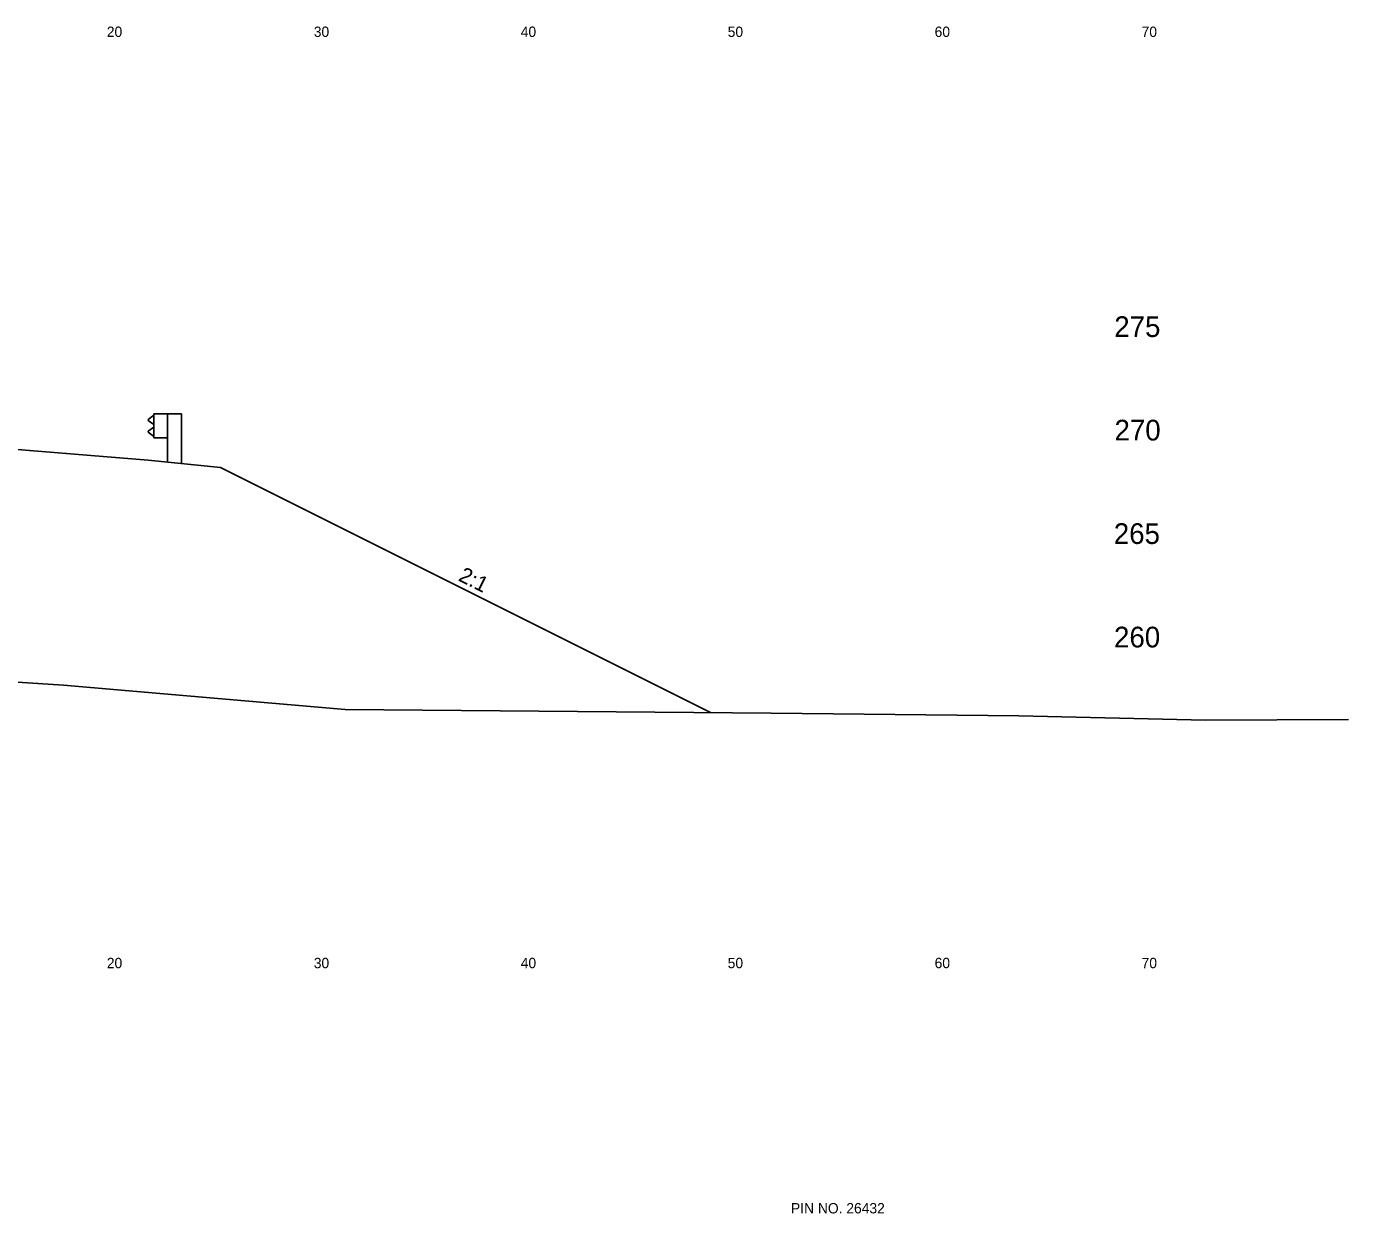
# Model space of a CAD drawing. Extents: x 1000 to 1162, y 999 to 8520.
# Drawn here: x 1096.1 to 1160, y 5012.6 to 5070 of the extents above; entities that cross this region are included whole.
import ezdxf

# ---------------------------------------------------------------- set-up
doc = ezdxf.new("R2010")
doc.units = 0
for name, color, linetype in [('Level 11', 7, 'Continuous'), ('Level 20', 7, 'Continuous'), ('Level 24', 7, 'Continuous'), ('Level 32', 7, 'Continuous'), ('Level 56', 7, 'Continuous'), ('Level 6', 7, 'Continuous'), ('Level 60', 7, 'Continuous'), ('Level 7', 7, 'Continuous')]:
    doc.layers.add(name, color=color, linetype=linetype)

msp = doc.modelspace()

# ---------------------------------------------------------------- linework, layer by layer
at = {"layer": 'Level 24'}
for p, q in [((1102.271, 5051.219), (1102, 5051.019)), ((1102, 5051.019), (1102, 5050.969)), ((1102, 5050.969), (1102.271, 5050.769)), ((1102.271, 5050.125), (1102.271, 5051.292)), ((1102.271, 5051.292), (1102.937, 5051.292)), ((1102.937, 5051.292), (1102.937, 5048.949)), ((1102.937, 5051.292), (1103.603, 5051.292)), ((1103.603, 5051.292), (1103.603, 5048.882)), ((1102, 5050.448), (1102.271, 5050.648)), ((1102, 5050.398), (1102, 5050.448)), ((1102.271, 5050.198), (1102, 5050.398)), ((1102.271, 5050.125), (1102.938, 5050.125))]:
    msp.add_line(p, q, dxfattribs=at)
at = {"layer": 'Level 6'}
for p, q in [((1094, 5049.709), (1102, 5049.042)), ((1102, 5049.042), (1105.5, 5048.692))]:
    msp.add_line(p, q, dxfattribs=at)
at = {"layer": 'Level 60'}
for p, q in [((1080, 5039.366), (1097.911, 5038.174)), ((1097.911, 5038.174), (1111.51, 5036.997)), ((1111.51, 5036.997), (1132.103, 5036.831)), ((1132.103, 5036.831), (1144.073, 5036.702)), ((1144.073, 5036.702), (1153.093, 5036.479)), ((1153.093, 5036.479), (1160, 5036.514))]:
    msp.add_line(p, q, dxfattribs=at)
at = {"layer": 'Level 7'}
msp.add_line((1105.5, 5048.692), (1129.174, 5036.855), dxfattribs=at)

# ---------------------------------------------------------------- texts
at = {"layer": 'Level 11'}
for s, p in [(' 275', (1148.307, 5055)), (' 270', (1148.319, 5050)), (' 265', (1148.284, 5045)), (' 260', (1148.295, 5040))]:
    msp.add_text(s, height=1, dxfattribs=at).set_placement(p)
at = {"layer": 'Level 20'}
msp.add_text('PIN NO. 26432', height=0.5, dxfattribs=at).set_placement((1133.058, 5012.65))
at = {"layer": 'Level 32'}
msp.add_text('2:1', height=0.75, rotation=333.43495, dxfattribs=at).set_placement((1116.942, 5043.251))
at = {"layer": 'Level 56'}
for s, p in [('20', (1100, 5069.5)), ('30', (1110, 5069.5)), ('40', (1120, 5069.5)), ('50', (1130, 5069.5)), ('60', (1140, 5069.5)), ('70', (1150, 5069.5)), ('20', (1100, 5024.5)), ('30', (1110, 5024.5)), ('40', (1120, 5024.5)), ('50', (1130, 5024.5)), ('60', (1140, 5024.5)), ('70', (1150, 5024.5))]:
    msp.add_text(s, height=0.5, dxfattribs=at).set_placement(p)

doc.saveas('drawing.dxf')
